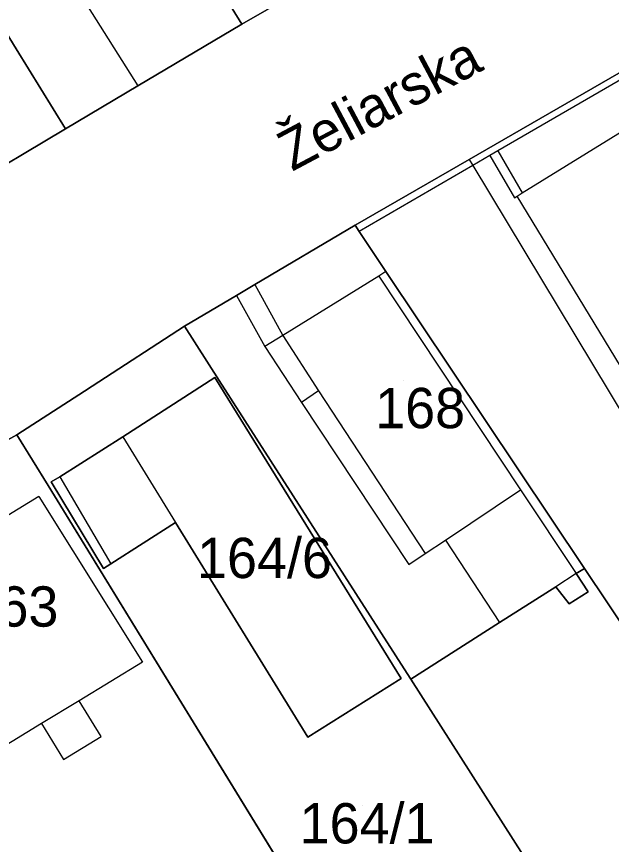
# Model space of a CAD drawing. Extents: x -263943 to -261149, y -1236934 to -1230686.
# Drawn here: x -262503.22 to -262473.71, y -1235742.26 to -1235701.17 of the extents above; entities that cross this region are included whole.
import ezdxf

# ---------------------------------------------------------------- set-up
doc = ezdxf.new("R2010")
doc.units = 0
for name, color, linetype in [('body_kn', 7, 'Continuous'), ('kladpar_druhypozemkov', 7, 'Continuous'), ('kladpar_hranice', 7, 'Continuous'), ('kladpar_parcelnecisla', 7, 'Continuous'), ('kladpar_plochy', 7, 'Continuous'), ('popisy', 7, 'Continuous'), ('zappar_hrandruhpozemk', 7, 'Continuous')]:
    doc.layers.add(name, color=color, linetype=linetype)

msp = doc.modelspace()

# ---------------------------------------------------------------- linework, layer by layer
at = {"layer": 'body_kn'}
for p, q in [((-262492.05, -1235701.54), (-262492.05, -1235701.54)), ((-262492.05, -1235701.54), (-262492.05, -1235701.54)), ((-262497.2, -1235704.61), (-262497.2, -1235704.61)), ((-262500.8, -1235706.75), (-262500.8, -1235706.75)), ((-262479.74, -1235708.06), (-262479.74, -1235708.06)), ((-262479.74, -1235708.06), (-262479.74, -1235708.06)), ((-262479.34, -1235707.83), (-262479.34, -1235707.83)), ((-262480.77, -1235708.26), (-262480.77, -1235708.26)), ((-262480.77, -1235708.26), (-262480.77, -1235708.26)), ((-262480.59, -1235708.56), (-262480.59, -1235708.56)), ((-262480.59, -1235708.56), (-262480.59, -1235708.56)), ((-262478.52, -1235710.16), (-262478.52, -1235710.16)), ((-262478.39, -1235710.08), (-262478.39, -1235710.08)), ((-262478.39, -1235710.08), (-262478.39, -1235710.08)), ((-262478.14, -1235709.92), (-262478.14, -1235709.92)), ((-262478.14, -1235709.92), (-262478.14, -1235709.92)), ((-262486.43, -1235711.53), (-262486.43, -1235711.53)), ((-262486.23, -1235711.83), (-262486.23, -1235711.83)), ((-262484.9, -1235713.83), (-262484.9, -1235713.83)), ((-262484.9, -1235713.83), (-262484.9, -1235713.83)), ((-262485.25, -1235714.05), (-262485.25, -1235714.05)), ((-262491.4, -1235714.47), (-262491.4, -1235714.47)), ((-262491.4, -1235714.47), (-262491.4, -1235714.47)), ((-262492.31, -1235715.01), (-262492.31, -1235715.01)), ((-262492.31, -1235715.01), (-262492.31, -1235715.01)), ((-262494.9, -1235716.54), (-262494.9, -1235716.54)), ((-262490.02, -1235717), (-262490.02, -1235717)), ((-262490.91, -1235717.55), (-262490.91, -1235717.55)), ((-262493.39, -1235719.09), (-262493.39, -1235719.09)), ((-262493.39, -1235719.09), (-262493.39, -1235719.09)), ((-262493.17, -1235719.24), (-262493.17, -1235719.24)), ((-262499.48, -1235719.51), (-262499.48, -1235719.51)), ((-262499.86, -1235719.76), (-262499.86, -1235719.76)), ((-262488.24, -1235719.75), (-262488.24, -1235719.75)), ((-262489.08, -1235720.33), (-262489.08, -1235720.33)), ((-262489.08, -1235720.33), (-262489.08, -1235720.33)), ((-262503.21, -1235721.93), (-262503.21, -1235721.93)), ((-262503.21, -1235721.93), (-262503.21, -1235721.93)), ((-262497.96, -1235722.03), (-262497.96, -1235722.03)), ((-262497.96, -1235722.03), (-262497.96, -1235722.03)), ((-262501.07, -1235724.02), (-262501.07, -1235724.02)), ((-262501.07, -1235724.02), (-262501.07, -1235724.02)), ((-262501.66, -1235724.45), (-262501.66, -1235724.45)), ((-262501.5, -1235724.26), (-262501.5, -1235724.26)), ((-262502.12, -1235724.99), (-262502.12, -1235724.99)), ((-262478.22, -1235724.66), (-262478.22, -1235724.66)), ((-262478.22, -1235724.66), (-262478.22, -1235724.66)), ((-262495.34, -1235726.28), (-262495.34, -1235726.28)), ((-262481.95, -1235727.16), (-262481.95, -1235727.16)), ((-262481.95, -1235727.16), (-262481.95, -1235727.16)), ((-262482.95, -1235727.82), (-262482.95, -1235727.82)), ((-262498.54, -1235728.33), (-262498.54, -1235728.33)), ((-262498.91, -1235728.57), (-262498.91, -1235728.57)), ((-262483.77, -1235728.37), (-262483.77, -1235728.37)), ((-262475.05, -1235728.56), (-262475.05, -1235728.56)), ((-262475.46, -1235728.82), (-262475.46, -1235728.82)), ((-262475.46, -1235728.82), (-262475.46, -1235728.82)), ((-262476.47, -1235729.47), (-262476.47, -1235729.47)), ((-262474.87, -1235729.72), (-262474.87, -1235729.72)), ((-262475.8, -1235730.31), (-262475.8, -1235730.31)), ((-262475.8, -1235730.31), (-262475.8, -1235730.31)), ((-262479.27, -1235731.25), (-262479.27, -1235731.25)), ((-262496.98, -1235733.22), (-262496.98, -1235733.22)), ((-262496.98, -1235733.22), (-262496.98, -1235733.22)), ((-262484.15, -1235734.02), (-262484.15, -1235734.02)), ((-262483.85, -1235733.77), (-262483.85, -1235733.77)), ((-262483.67, -1235734.05), (-262483.67, -1235734.05)), ((-262500.12, -1235735.13), (-262500.12, -1235735.13)), ((-262501.99, -1235736.26), (-262501.99, -1235736.26)), ((-262499.03, -1235736.91), (-262499.03, -1235736.91)), ((-262488.78, -1235736.94), (-262488.78, -1235736.94)), ((-262500.9, -1235738.05), (-262500.9, -1235738.05))]:
    msp.add_line(p, q, dxfattribs=at)
at = {"layer": 'kladpar_druhypozemkov'}
for p, q in [((-262484.02, -1235719.25), (-262484.02, -1235719.25)), ((-262490.38, -1235727.47), (-262490.38, -1235727.47)), ((-262486.04, -1235740.33), (-262486.04, -1235740.33))]:
    msp.add_line(p, q, dxfattribs=at)
at = {"layer": 'kladpar_hranice'}
for points in [[(-262492.05, -1235701.54), (-262497.2, -1235704.61), (-262500.8, -1235706.75), (-262503.24, -1235702.78), (-262510.28, -1235691.32), (-262516.87, -1235680.59), (-262508.18, -1235675.36), (-262504.89, -1235680.7), (-262501.15, -1235686.77), (-262494.75, -1235697.16), (-262492.05, -1235701.54)], [(-262505.85, -1235709.75), (-262509.48, -1235711.91), (-262511.7, -1235708.35), (-262518.67, -1235697.16), (-262520.25, -1235694.63), (-262521.62, -1235692.43), (-262518.59, -1235690.5), (-262521.72, -1235685.41), (-262524.8, -1235687.33), (-262525.64, -1235685.99), (-262516.87, -1235680.59), (-262510.28, -1235691.32), (-262503.24, -1235702.78), (-262500.8, -1235706.75), (-262505.85, -1235709.75)], [(-262545.16, -1235733.3), (-262541.42, -1235731.1), (-262533.48, -1235726.42), (-262531.67, -1235725.32), (-262529.81, -1235724.19), (-262519.61, -1235717.98), (-262516.79, -1235716.29), (-262516.35, -1235716.03), (-262509.48, -1235711.91), (-262505.85, -1235709.75), (-262500.8, -1235706.75), (-262497.2, -1235704.61), (-262492.05, -1235701.54), (-262489.45, -1235700.04), (-262483.86, -1235696.82), (-262477.92, -1235693.4), (-262477.07, -1235693.23), (-262475.23, -1235692.18), (-262474.36, -1235691.68), (-262465.73, -1235686.77)], [(-262489.45, -1235700.04), (-262492.05, -1235701.54), (-262494.75, -1235697.16)], [(-262468.92, -1235701.43), (-262480.77, -1235708.26), (-262486.43, -1235711.53), (-262491.4, -1235714.47), (-262492.31, -1235715.01), (-262494.9, -1235716.54), (-262499.48, -1235719.51), (-262499.86, -1235719.76), (-262503.21, -1235721.93), (-262513.82, -1235727.8), (-262522.47, -1235732.58), (-262525.07, -1235734.02), (-262527.47, -1235735.34), (-262535.66, -1235740.2), (-262539.16, -1235742.28)], [(-262454.13, -1235724.78), (-262452.48, -1235727.4), (-262457, -1235730.37), (-262458.7, -1235727.83), (-262465.38, -1235730.55), (-262462.05, -1235735.92), (-262460.45, -1235738.5), (-262466.48, -1235742.06), (-262471.56, -1235733.78), (-262475.05, -1235728.56), (-262484.9, -1235713.83), (-262486.23, -1235711.83), (-262486.43, -1235711.53), (-262480.77, -1235708.26), (-262468.92, -1235701.43), (-262468.76, -1235701.69), (-262461.01, -1235714.03), (-262454.13, -1235724.78)], [(-262475.8, -1235730.31), (-262476.47, -1235729.47), (-262479.27, -1235731.25), (-262483.67, -1235734.05), (-262483.85, -1235733.77), (-262493.17, -1235719.24), (-262494.9, -1235716.54), (-262492.31, -1235715.01), (-262491.4, -1235714.47), (-262486.43, -1235711.53), (-262486.23, -1235711.83), (-262484.9, -1235713.83), (-262475.05, -1235728.56), (-262475.46, -1235728.82), (-262474.87, -1235729.72), (-262475.8, -1235730.31)], [(-262503.21, -1235721.93), (-262499.86, -1235719.76), (-262499.48, -1235719.51), (-262494.9, -1235716.54)], [(-262494.9, -1235716.54), (-262493.17, -1235719.24), (-262483.85, -1235733.77), (-262483.67, -1235734.05), (-262471.52, -1235753.08)], [(-262493.39, -1235719.09), (-262484.15, -1235734.02), (-262488.78, -1235736.94), (-262495.34, -1235726.28), (-262498.54, -1235728.33), (-262498.91, -1235728.57), (-262501.5, -1235724.26), (-262501.07, -1235724.02), (-262497.96, -1235722.03), (-262493.39, -1235719.09)], [(-262497.96, -1235722.03), (-262501.07, -1235724.02), (-262501.5, -1235724.26), (-262498.91, -1235728.57), (-262498.54, -1235728.33), (-262495.34, -1235726.28), (-262488.78, -1235736.94), (-262484.15, -1235734.02), (-262493.39, -1235719.09), (-262497.96, -1235722.03)], [(-262505.53, -1235741.04), (-262511.99, -1235730.72), (-262513.82, -1235727.8), (-262503.21, -1235721.93), (-262501.66, -1235724.45), (-262483.46, -1235754.11), (-262493.36, -1235760.39), (-262495.74, -1235756.67), (-262505.53, -1235741.04)], [(-262480.48, -1235758.85), (-262483.46, -1235754.11), (-262501.66, -1235724.45), (-262503.21, -1235721.93)], [(-262455.49, -1235760), (-262463.76, -1235765.42), (-262470.83, -1235754.18), (-262471.52, -1235753.08), (-262483.67, -1235734.05), (-262479.27, -1235731.25), (-262476.47, -1235729.47), (-262475.8, -1235730.31), (-262474.87, -1235729.72), (-262475.46, -1235728.82), (-262475.05, -1235728.56), (-262471.56, -1235733.78), (-262466.48, -1235742.06), (-262462.38, -1235748.75), (-262457.88, -1235756.09), (-262455.49, -1235760)]]:
    msp.add_lwpolyline(points, dxfattribs=at)
at = {"layer": 'kladpar_plochy'}
for p, q in [((-262499.48, -1235719.51), (-262494.9, -1235716.54)), ((-262494.9, -1235716.54), (-262493.17, -1235719.24)), ((-262493.39, -1235719.09), (-262497.96, -1235722.03)), ((-262484.15, -1235734.02), (-262493.39, -1235719.09)), ((-262493.17, -1235719.24), (-262483.85, -1235733.77)), ((-262499.86, -1235719.76), (-262499.48, -1235719.51)), ((-262503.21, -1235721.93), (-262499.86, -1235719.76)), ((-262501.66, -1235724.45), (-262503.21, -1235721.93)), ((-262497.96, -1235722.03), (-262501.07, -1235724.02)), ((-262501.07, -1235724.02), (-262501.5, -1235724.26)), ((-262483.46, -1235754.11), (-262501.66, -1235724.45)), ((-262501.5, -1235724.26), (-262498.91, -1235728.57)), ((-262498.54, -1235728.33), (-262495.34, -1235726.28)), ((-262495.34, -1235726.28), (-262488.78, -1235736.94)), ((-262498.91, -1235728.57), (-262498.54, -1235728.33)), ((-262488.78, -1235736.94), (-262484.15, -1235734.02)), ((-262483.85, -1235733.77), (-262483.67, -1235734.05)), ((-262483.67, -1235734.05), (-262471.52, -1235753.08))]:
    msp.add_line(p, q, dxfattribs=at)
for points in [[(-262492.05, -1235701.54), (-262497.2, -1235704.61), (-262500.8, -1235706.75), (-262503.24, -1235702.78), (-262510.28, -1235691.32), (-262516.87, -1235680.59), (-262508.18, -1235675.36), (-262504.89, -1235680.7), (-262501.15, -1235686.77), (-262494.75, -1235697.16)], [(-262505.85, -1235709.75), (-262509.48, -1235711.91), (-262511.7, -1235708.35), (-262518.67, -1235697.16), (-262520.25, -1235694.63), (-262521.62, -1235692.43), (-262518.59, -1235690.5), (-262521.72, -1235685.41), (-262524.8, -1235687.33), (-262525.64, -1235685.99), (-262516.87, -1235680.59), (-262510.28, -1235691.32), (-262503.24, -1235702.78), (-262500.8, -1235706.75)], [(-262454.13, -1235724.78), (-262452.48, -1235727.4), (-262457, -1235730.37), (-262458.7, -1235727.83), (-262465.38, -1235730.55), (-262462.05, -1235735.92), (-262460.45, -1235738.5), (-262466.48, -1235742.06), (-262471.56, -1235733.78), (-262475.05, -1235728.56), (-262484.9, -1235713.83), (-262486.23, -1235711.83), (-262486.43, -1235711.53), (-262480.77, -1235708.26), (-262468.92, -1235701.43), (-262468.76, -1235701.69), (-262461.01, -1235714.03)], [(-262475.8, -1235730.31), (-262476.47, -1235729.47), (-262479.27, -1235731.25), (-262483.67, -1235734.05), (-262483.85, -1235733.77), (-262493.17, -1235719.24), (-262494.9, -1235716.54), (-262492.31, -1235715.01), (-262491.4, -1235714.47), (-262486.43, -1235711.53), (-262486.23, -1235711.83), (-262484.9, -1235713.83), (-262475.05, -1235728.56), (-262475.46, -1235728.82), (-262474.87, -1235729.72)], [(-262493.39, -1235719.09), (-262484.15, -1235734.02), (-262488.78, -1235736.94), (-262495.34, -1235726.28), (-262498.54, -1235728.33), (-262498.91, -1235728.57), (-262501.5, -1235724.26), (-262501.07, -1235724.02), (-262497.96, -1235722.03)], [(-262505.53, -1235741.04), (-262511.99, -1235730.72), (-262513.82, -1235727.8), (-262503.21, -1235721.93), (-262501.66, -1235724.45), (-262483.46, -1235754.11), (-262493.36, -1235760.39), (-262495.74, -1235756.67)], [(-262455.49, -1235760), (-262463.76, -1235765.42), (-262470.83, -1235754.18), (-262471.52, -1235753.08), (-262483.67, -1235734.05), (-262479.27, -1235731.25), (-262476.47, -1235729.47), (-262475.8, -1235730.31), (-262474.87, -1235729.72), (-262475.46, -1235728.82), (-262475.05, -1235728.56), (-262471.56, -1235733.78), (-262466.48, -1235742.06), (-262462.38, -1235748.75), (-262457.88, -1235756.09)]]:
    msp.add_lwpolyline(points, close=True, dxfattribs=at)
for points in [[(-262545.16, -1235733.3), (-262541.42, -1235731.1), (-262533.48, -1235726.42), (-262531.67, -1235725.32), (-262529.81, -1235724.19), (-262519.61, -1235717.98), (-262516.79, -1235716.29), (-262516.35, -1235716.03), (-262509.48, -1235711.91), (-262505.85, -1235709.75), (-262500.8, -1235706.75), (-262497.2, -1235704.61), (-262492.05, -1235701.54), (-262489.45, -1235700.04), (-262483.86, -1235696.82), (-262477.92, -1235693.4), (-262477.07, -1235693.23), (-262475.23, -1235692.18), (-262474.36, -1235691.68), (-262465.73, -1235686.77)], [(-262489.45, -1235700.04), (-262492.05, -1235701.54), (-262494.75, -1235697.16)], [(-262468.92, -1235701.43), (-262480.77, -1235708.26), (-262486.43, -1235711.53), (-262491.4, -1235714.47), (-262492.31, -1235715.01), (-262494.9, -1235716.54), (-262499.48, -1235719.51), (-262499.86, -1235719.76), (-262503.21, -1235721.93), (-262513.82, -1235727.8), (-262522.47, -1235732.58), (-262525.07, -1235734.02), (-262527.47, -1235735.34), (-262535.66, -1235740.2), (-262539.16, -1235742.28)]]:
    msp.add_lwpolyline(points, dxfattribs=at)
at = {"layer": 'zappar_hrandruhpozemk'}
for p, q in [((-262499.87, -1235700.39), (-262497.2, -1235704.61)), ((-262471.44, -1235703.24), (-262479.34, -1235707.83)), ((-262478.14, -1235709.92), (-262470.34, -1235705.09)), ((-262479.34, -1235707.83), (-262478.14, -1235709.92)), ((-262480.59, -1235708.56), (-262486.23, -1235711.83)), ((-262478.39, -1235710.08), (-262478.14, -1235709.92)), ((-262472.69, -1235719.47), (-262478.39, -1235710.08)), ((-262484.9, -1235713.83), (-262485.25, -1235714.05)), ((-262485.25, -1235714.05), (-262490.02, -1235717)), ((-262485.25, -1235714.05), (-262478.22, -1235724.66)), ((-262491.4, -1235714.47), (-262490.02, -1235717)), ((-262492.31, -1235715.01), (-262490.91, -1235717.55)), ((-262490.02, -1235717), (-262488.24, -1235719.75)), ((-262488.24, -1235719.75), (-262489.08, -1235720.33)), ((-262488.24, -1235719.75), (-262482.95, -1235727.82)), ((-262489.08, -1235720.33), (-262483.77, -1235728.37)), ((-262497.96, -1235722.03), (-262495.34, -1235726.28)), ((-262501.07, -1235724.02), (-262498.54, -1235728.33)), ((-262502.12, -1235724.99), (-262509.35, -1235729.38)), ((-262502.12, -1235724.99), (-262496.98, -1235733.22)), ((-262478.22, -1235724.66), (-262475.46, -1235728.82)), ((-262481.95, -1235727.16), (-262479.27, -1235731.25)), ((-262475.46, -1235728.82), (-262476.47, -1235729.47)), ((-262501.99, -1235736.26), (-262504.31, -1235737.67))]:
    msp.add_line(p, q, dxfattribs=at)
for points in [[(-262479.34, -1235707.83), (-262479.74, -1235708.06), (-262480.59, -1235708.56)], [(-262479.74, -1235708.06), (-262478.52, -1235710.16), (-262478.39, -1235710.08)], [(-262480.77, -1235708.26), (-262480.59, -1235708.56), (-262472.94, -1235721.25), (-262468.6, -1235718.57)], [(-262490.02, -1235717), (-262490.91, -1235717.55), (-262489.08, -1235720.33)], [(-262483.77, -1235728.37), (-262482.95, -1235727.82), (-262481.95, -1235727.16), (-262478.22, -1235724.66)], [(-262496.98, -1235733.22), (-262500.12, -1235735.13), (-262501.99, -1235736.26)], [(-262501.99, -1235736.26), (-262500.9, -1235738.05), (-262499.03, -1235736.91), (-262500.12, -1235735.13)]]:
    msp.add_lwpolyline(points, dxfattribs=at)

# ---------------------------------------------------------------- texts
at = {"layer": 'kladpar_parcelnecisla'}
for s, p in [('168', (-262485.433, -1235721.6)), ('164/6', (-262494.27, -1235729.04)), ('163', (-262505.612, -1235731.45)), ('164/1', (-262489.18, -1235742.21))]:
    msp.add_text(s, height=2, dxfattribs=at).set_placement(p)
at = {"layer": 'popisy'}
msp.add_text('Želiarska', height=2, rotation=28, dxfattribs=at).set_placement((-262489.557, -1235708.878))

doc.saveas('drawing.dxf')
